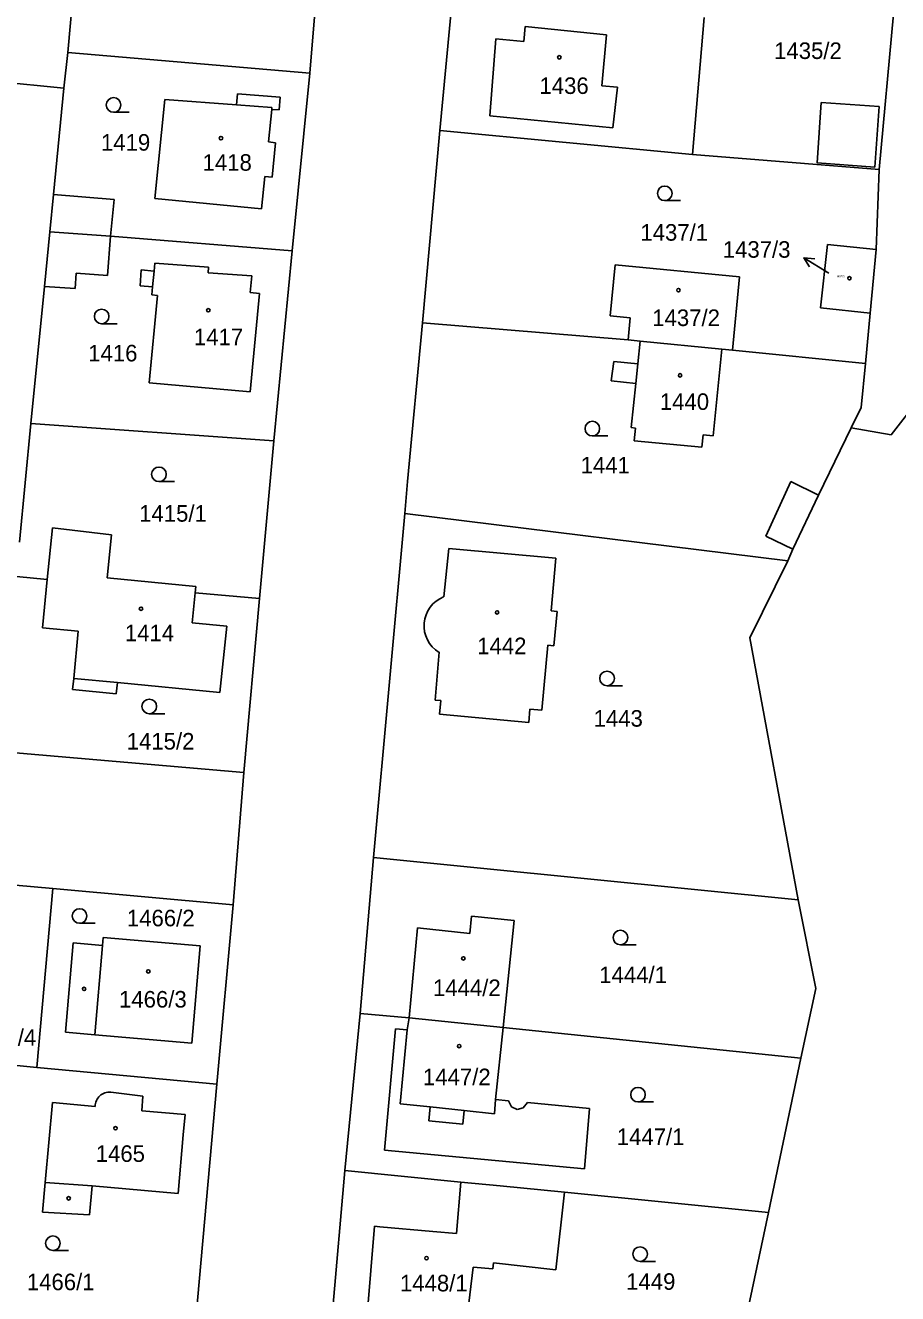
# Model space of a CAD drawing. Extents: x -755819 to -753140, y -1169796 to -1166000.
# Drawn here: x -755647.1 to -755557.5, y -1167450.7 to -1167320.5 of the extents above; entities that cross this region are included whole.
import ezdxf

# ---------------------------------------------------------------- set-up
doc = ezdxf.new("R2010")
doc.units = 0
for name, color, linetype in [('Vrstva 1', 7, 'Continuous'), ('Vrstva 16', 7, 'Continuous'), ('Vrstva 18', 7, 'Continuous'), ('Vrstva 19', 7, 'Continuous'), ('Vrstva 25', 7, 'Continuous'), ('Vrstva 4', 7, 'Continuous'), ('Vrstva 6', 7, 'Continuous')]:
    doc.layers.add(name, color=color, linetype=linetype)

msp = doc.modelspace()

# ---------------------------------------------------------------- linework, layer by layer
at = {"layer": 'Vrstva 1'}
for p, q in [((-755601.97, -1167303.95), (-755604.53, -1167331.27)), ((-755642.71, -1167323.28), (-755641.57, -1167310.62)), ((-755616.77, -1167312.31), (-755617.89, -1167325.37)), ((-755559.43, -1167335.26), (-755557.98, -1167319.34)), ((-755599.39, -1167329.78), (-755598.77, -1167321.85)), ((-755598.77, -1167321.85), (-755595.92, -1167322.14)), ((-755595.92, -1167322.14), (-755595.77, -1167320.6)), ((-755595.77, -1167320.6), (-755587.41, -1167321.44)), ((-755587.41, -1167321.44), (-755587.9, -1167326.7)), ((-755643.14, -1167326.92), (-755642.71, -1167323.28)), ((-755617.89, -1167325.37), (-755642.71, -1167323.28)), ((-755655.08, -1167325.75), (-755643.14, -1167326.92)), ((-755617.89, -1167325.37), (-755619.68, -1167343.62)), ((-755643.14, -1167326.92), (-755644.2, -1167337.85)), ((-755587.9, -1167326.7), (-755586.31, -1167326.81)), ((-755586.31, -1167326.81), (-755586.77, -1167331)), ((-755633.79, -1167338.24), (-755632.77, -1167328.08)), ((-755632.77, -1167328.08), (-755625.4, -1167328.63)), ((-755625.4, -1167328.63), (-755625.31, -1167327.51)), ((-755625.31, -1167327.51), (-755620.94, -1167327.84)), ((-755620.94, -1167327.84), (-755621.04, -1167329.16)), ((-755621.79, -1167329.1), (-755622.13, -1167332.44)), ((-755621.04, -1167329.16), (-755621.79, -1167329.1)), ((-755586.77, -1167331), (-755599.39, -1167329.78)), ((-755604.53, -1167331.27), (-755606.3, -1167351.01)), ((-755604.53, -1167331.27), (-755578.6, -1167333.75)), ((-755622.13, -1167332.44), (-755621.4, -1167332.52)), ((-755621.4, -1167332.52), (-755621.76, -1167336.06)), ((-755578.6, -1167333.75), (-755559.43, -1167335.26)), ((-755622.49, -1167335.98), (-755622.83, -1167339.32)), ((-755621.76, -1167336.06), (-755622.49, -1167335.98)), ((-755559.74, -1167343.47), (-755559.43, -1167335.26)), ((-755644.58, -1167341.66), (-755644.2, -1167337.85)), ((-755622.83, -1167339.32), (-755633.79, -1167338.24)), ((-755644.58, -1167341.66), (-755645.13, -1167347.27)), ((-755638.34, -1167342.11), (-755644.58, -1167341.66)), ((-755619.68, -1167343.62), (-755638.34, -1167342.11)), ((-755619.68, -1167343.62), (-755621.56, -1167363.11)), ((-755565.46, -1167349.47), (-755564.75, -1167342.97)), ((-755564.75, -1167342.97), (-755559.74, -1167343.47)), ((-755559.74, -1167343.47), (-755560.37, -1167350.01)), ((-755633.87, -1167345.7), (-755633.8, -1167344.89)), ((-755633.8, -1167344.89), (-755628.27, -1167345.29)), ((-755628.27, -1167345.29), (-755628.31, -1167345.88)), ((-755586.55, -1167345.07), (-755587.05, -1167350.3)), ((-755586.55, -1167345.07), (-755573.77, -1167346.29)), ((-755635.3, -1167347.21), (-755635.18, -1167345.58)), ((-755635.18, -1167345.58), (-755633.87, -1167345.7)), ((-755628.31, -1167345.88), (-755623.84, -1167346.2)), ((-755623.84, -1167346.2), (-755624.02, -1167347.91)), ((-755573.77, -1167346.29), (-755574.49, -1167353.8)), ((-755645.13, -1167347.27), (-755646.51, -1167361.34)), ((-755634.03, -1167347.33), (-755635.3, -1167347.21)), ((-755634.1, -1167348.14), (-755634.03, -1167347.33)), ((-755624.02, -1167347.91), (-755623.05, -1167348)), ((-755634.36, -1167357.18), (-755633.51, -1167348.2)), ((-755633.51, -1167348.2), (-755634.1, -1167348.14)), ((-755623.05, -1167348), (-755624.01, -1167358.11)), ((-755587.05, -1167350.3), (-755584.98, -1167350.5)), ((-755584.98, -1167350.5), (-755585.19, -1167352.77)), ((-755560.37, -1167350.01), (-755565.46, -1167349.47)), ((-755560.85, -1167355.17), (-755560.37, -1167350.01)), ((-755607.84, -1167367.3), (-755606.3, -1167351.01)), ((-755585.19, -1167352.77), (-755606.3, -1167351.01)), ((-755585.19, -1167352.77), (-755583.97, -1167352.88)), ((-755583.97, -1167352.88), (-755584.21, -1167355.23)), ((-755575.58, -1167353.71), (-755583.97, -1167352.88)), ((-755575.58, -1167353.71), (-755576.48, -1167362.61)), ((-755574.49, -1167353.8), (-755575.58, -1167353.71)), ((-755574.49, -1167353.8), (-755560.85, -1167355.17)), ((-755586.69, -1167354.97), (-755586.94, -1167356.96)), ((-755584.21, -1167355.23), (-755586.69, -1167354.97)), ((-755561.28, -1167359.7), (-755560.85, -1167355.17)), ((-755586.94, -1167356.96), (-755584.43, -1167357.23)), ((-755624.01, -1167358.11), (-755634.36, -1167357.18)), ((-755584.43, -1167357.23), (-755584.9, -1167361.77)), ((-755558.22, -1167362.49), (-755555.56, -1167359.13)), ((-755562.3, -1167361.8), (-755561.28, -1167359.7)), ((-755646.51, -1167361.34), (-755647.67, -1167373.51)), ((-755621.56, -1167363.11), (-755646.51, -1167361.34)), ((-755584.46, -1167361.82), (-755584.9, -1167361.77)), ((-755584.59, -1167363.11), (-755584.46, -1167361.82)), ((-755565.65, -1167368.71), (-755562.3, -1167361.8)), ((-755562.3, -1167361.8), (-755558.22, -1167362.49)), ((-755621.56, -1167363.11), (-755623.03, -1167379.31)), ((-755577.63, -1167363.78), (-755584.59, -1167363.11)), ((-755577.5, -1167362.51), (-755577.63, -1167363.78)), ((-755577.5, -1167362.51), (-755576.48, -1167362.61)), ((-755608.14, -1167370.59), (-755607.84, -1167367.3)), ((-755565.65, -1167368.71), (-755568.31, -1167374.23)), ((-755611.33, -1167405.9), (-755608.14, -1167370.59)), ((-755608.14, -1167370.59), (-755568.8, -1167375.44)), ((-755644.31, -1167372.06), (-755644.83, -1167377.34)), ((-755638.24, -1167372.77), (-755644.31, -1167372.06)), ((-755638.67, -1167377.17), (-755638.24, -1167372.77)), ((-755603.62, -1167374.16), (-755604.14, -1167379.14)), ((-755592.61, -1167375.15), (-755603.62, -1167374.16)), ((-755593.12, -1167380.58), (-755592.61, -1167375.15)), ((-755568.31, -1167374.23), (-755568.8, -1167375.44)), ((-755568.8, -1167375.44), (-755572.71, -1167383.33)), ((-755644.83, -1167377.34), (-755645.32, -1167382.32)), ((-755629.58, -1167378.07), (-755638.67, -1167377.17)), ((-755629.95, -1167381.8), (-755629.65, -1167378.71)), ((-755629.65, -1167378.71), (-755629.58, -1167378.07)), ((-755624.65, -1167397.18), (-755623.03, -1167379.31)), ((-755593.12, -1167380.58), (-755592.49, -1167380.64)), ((-755592.49, -1167380.64), (-755592.84, -1167384.15)), ((-755645.32, -1167382.32), (-755641.65, -1167382.66)), ((-755641.65, -1167382.66), (-755642.12, -1167387.51)), ((-755626.41, -1167382.16), (-755629.95, -1167381.8)), ((-755627.11, -1167388.95), (-755626.41, -1167382.16)), ((-755593.44, -1167384.09), (-755594.07, -1167390.78)), ((-755592.84, -1167384.15), (-755593.44, -1167384.09)), ((-755572.71, -1167383.33), (-755567.75, -1167410.24)), ((-755604.61, -1167384.83), (-755605.03, -1167389.74)), ((-755642.12, -1167387.51), (-755642.24, -1167388.66)), ((-755637.76, -1167389.1), (-755637.64, -1167387.92)), ((-755637.64, -1167387.92), (-755627.11, -1167388.95)), ((-755642.24, -1167388.66), (-755637.76, -1167389.1)), ((-755605.03, -1167389.74), (-755604.44, -1167389.79)), ((-755604.44, -1167389.79), (-755604.56, -1167391.19)), ((-755595.41, -1167392.03), (-755595.28, -1167390.67)), ((-755594.07, -1167390.78), (-755595.28, -1167390.67)), ((-755604.56, -1167391.19), (-755595.41, -1167392.03)), ((-755649.71, -1167395.01), (-755624.65, -1167397.18)), ((-755624.65, -1167397.18), (-755625.76, -1167410.73)), ((-755611.33, -1167405.9), (-755612.72, -1167421.9)), ((-755567.75, -1167410.24), (-755611.33, -1167405.9)), ((-755644.27, -1167409.06), (-755657.71, -1167407.85)), ((-755644.27, -1167409.06), (-755645.91, -1167427.43)), ((-755625.76, -1167410.73), (-755644.27, -1167409.06)), ((-755567.75, -1167410.24), (-755565.95, -1167419.33)), ((-755627.42, -1167429.16), (-755625.76, -1167410.73)), ((-755601.27, -1167411.9), (-755601.46, -1167413.68)), ((-755596.91, -1167412.37), (-755601.27, -1167411.9)), ((-755598.04, -1167423.33), (-755596.91, -1167412.37)), ((-755639.17, -1167414.91), (-755639.11, -1167414.11)), ((-755639.11, -1167414.11), (-755629.14, -1167414.96)), ((-755606.83, -1167413.11), (-755607.69, -1167422.35)), ((-755601.46, -1167413.68), (-755606.83, -1167413.11)), ((-755642.96, -1167423.83), (-755642.18, -1167414.64)), ((-755642.18, -1167414.64), (-755639.17, -1167414.91)), ((-755629.14, -1167414.96), (-755630, -1167424.94)), ((-755565.95, -1167419.33), (-755567.46, -1167426.47)), ((-755612.72, -1167421.9), (-755614.27, -1167438.02)), ((-755607.69, -1167422.35), (-755612.72, -1167421.9)), ((-755607.89, -1167423.57), (-755607.69, -1167422.35)), ((-755607.69, -1167422.35), (-755598.04, -1167423.33)), ((-755598.04, -1167423.33), (-755598.83, -1167430.73)), ((-755639.96, -1167424.09), (-755642.96, -1167423.83)), ((-755630, -1167424.94), (-755639.96, -1167424.09)), ((-755608.59, -1167431.18), (-755607.89, -1167423.57)), ((-755567.46, -1167426.47), (-755570.81, -1167442.32)), ((-755629.59, -1167453.26), (-755627.42, -1167429.16)), ((-755645.04, -1167439.23), (-755644.31, -1167431.04)), ((-755644.31, -1167431.04), (-755639.92, -1167431.43)), ((-755638.32, -1167429.97), (-755635.01, -1167430.37)), ((-755635.01, -1167430.37), (-755635.14, -1167431.88)), ((-755605.52, -1167431.49), (-755608.59, -1167431.18)), ((-755598.83, -1167430.73), (-755598.94, -1167432.19)), ((-755635.14, -1167431.88), (-755630.67, -1167432.26)), ((-755630.67, -1167432.26), (-755630.89, -1167434.34)), ((-755605.67, -1167432.9), (-755605.52, -1167431.49)), ((-755602.03, -1167431.85), (-755602.18, -1167433.26)), ((-755598.94, -1167432.19), (-755602.03, -1167431.85)), ((-755602.18, -1167433.26), (-755605.67, -1167432.9)), ((-755630.89, -1167434.34), (-755631.39, -1167440.37)), ((-755614.27, -1167438.02), (-755615.55, -1167452.53)), ((-755614.27, -1167438.02), (-755602.37, -1167439.2)), ((-755645.31, -1167442.3), (-755645.04, -1167439.23)), ((-755640.22, -1167439.58), (-755640.5, -1167442.58)), ((-755631.39, -1167440.37), (-755640.22, -1167439.58)), ((-755602.37, -1167439.2), (-755598.35, -1167439.6)), ((-755591.73, -1167440.25), (-755598.35, -1167439.6)), ((-755591.73, -1167440.25), (-755592.61, -1167448.21)), ((-755570.81, -1167442.32), (-755591.73, -1167440.25)), ((-755640.5, -1167442.58), (-755645.31, -1167442.3)), ((-755570.81, -1167442.32), (-755573.78, -1167456.41)), ((-755601.13, -1167447.92), (-755601.81, -1167453.79)), ((-755599.1, -1167448.12), (-755601.13, -1167447.92)), ((-755599.04, -1167447.49), (-755599.1, -1167448.12)), ((-755592.61, -1167448.21), (-755599.04, -1167447.49))]:
    msp.add_line(p, q, dxfattribs=at)
for centre, radius, start, end in [((-755602.97, -1167382.1), 3.19, 111.6258, 238.9302), ((-755638.45, -1167431.44), 1.47, 85.0843, 179.6766)]:
    msp.add_arc(centre, radius, start, end, dxfattribs=at)
at = {"layer": 'Vrstva 16'}
msp.add_line((-755567.16, -1167344.33), (-755564.61, -1167345.91), dxfattribs=at)
msp.add_lwpolyline([(-755566.57, -1167345.28), (-755567.16, -1167344.33), (-755566.05, -1167344.43)], dxfattribs=at)
at = {"layer": 'Vrstva 25'}
for p, q in [((-755638.03, -1167329.4), (-755636.43, -1167329.4)), ((-755581.44, -1167338.47), (-755579.84, -1167338.47)), ((-755639.25, -1167351.11), (-755637.65, -1167351.11)), ((-755588.88, -1167362.62), (-755587.28, -1167362.62)), ((-755633.37, -1167367.31), (-755631.77, -1167367.31)), ((-755587.37, -1167388.26), (-755585.77, -1167388.26)), ((-755634.36, -1167391.13), (-755632.76, -1167391.13)), ((-755641.52, -1167412.64), (-755639.92, -1167412.64)), ((-755585.99, -1167414.85), (-755584.39, -1167414.85)), ((-755584.19, -1167430.98), (-755582.59, -1167430.98)), ((-755644.26, -1167446.23), (-755642.66, -1167446.23)), ((-755583.98, -1167447.35), (-755582.38, -1167447.35))]:
    msp.add_line(p, q, dxfattribs=at)
for centre, radius in [((-755592.27, -1167323.76), 0.175), ((-755638.03, -1167328.65), 0.75), ((-755627, -1167332.06), 0.175), ((-755581.44, -1167337.72), 0.75), ((-755562.49, -1167346.44), 0.175), ((-755580.04, -1167347.66), 0.175), ((-755639.25, -1167350.36), 0.75), ((-755628.3, -1167349.72), 0.175), ((-755579.87, -1167356.4), 0.175), ((-755588.88, -1167361.87), 0.75), ((-755633.37, -1167366.56), 0.75), ((-755635.21, -1167380.36), 0.175), ((-755598.66, -1167380.73), 0.175), ((-755587.37, -1167387.51), 0.75), ((-755634.36, -1167390.38), 0.75), ((-755641.52, -1167411.89), 0.75), ((-755585.99, -1167414.1), 0.75), ((-755602.12, -1167416.25), 0.175), ((-755634.46, -1167417.58), 0.175), ((-755641.05, -1167419.38), 0.175), ((-755602.55, -1167425.24), 0.175), ((-755584.19, -1167430.23), 0.75), ((-755637.83, -1167433.68), 0.175), ((-755642.64, -1167440.87), 0.175), ((-755644.26, -1167445.48), 0.75), ((-755605.9, -1167447.01), 0.175), ((-755583.98, -1167446.6), 0.75)]:
    msp.add_circle(centre, radius, dxfattribs=at)
at = {"layer": 'Vrstva 4'}
for p, q in [((-755565.81, -1167334.59), (-755565.38, -1167328.38)), ((-755565.38, -1167328.38), (-755559.43, -1167328.8)), ((-755625.4, -1167328.63), (-755621.78, -1167328.91)), ((-755621.78, -1167328.91), (-755621.79, -1167329.1)), ((-755559.43, -1167328.8), (-755559.88, -1167335.04)), ((-755559.88, -1167335.04), (-755565.81, -1167334.59)), ((-755644.2, -1167337.85), (-755637.98, -1167338.35)), ((-755637.98, -1167338.35), (-755638.34, -1167342.11)), ((-755638.64, -1167346.16), (-755638.34, -1167342.11)), ((-755641.98, -1167347.49), (-755641.86, -1167345.92)), ((-755641.86, -1167345.92), (-755638.64, -1167346.16)), ((-755633.87, -1167345.7), (-755634.03, -1167347.33)), ((-755645.13, -1167347.27), (-755641.98, -1167347.49)), ((-755584.21, -1167355.23), (-755584.43, -1167357.23)), ((-755571.07, -1167372.91), (-755568.52, -1167367.3)), ((-755568.52, -1167367.3), (-755565.65, -1167368.71)), ((-755568.31, -1167374.23), (-755571.07, -1167372.91)), ((-755642.12, -1167387.51), (-755637.64, -1167387.92)), ((-755639.96, -1167424.09), (-755639.17, -1167414.91)), ((-755609.09, -1167423.46), (-755610.2, -1167435.93)), ((-755607.89, -1167423.57), (-755609.09, -1167423.46)), ((-755597.48, -1167430.85), (-755598.83, -1167430.73)), ((-755597.17, -1167431.48), (-755597.48, -1167430.85)), ((-755595.52, -1167431.03), (-755595.98, -1167431.59)), ((-755589.16, -1167431.65), (-755595.52, -1167431.03)), ((-755605.52, -1167431.49), (-755602.03, -1167431.85)), ((-755596.59, -1167431.74), (-755597.17, -1167431.48)), ((-755595.98, -1167431.59), (-755596.59, -1167431.74)), ((-755589.68, -1167437.83), (-755589.16, -1167431.65)), ((-755610.2, -1167435.93), (-755589.68, -1167437.83)), ((-755640.22, -1167439.58), (-755645.04, -1167439.23)), ((-755602.37, -1167439.2), (-755602.84, -1167444.49)), ((-755611.25, -1167443.73), (-755611.99, -1167452.83)), ((-755610.71, -1167443.78), (-755611.25, -1167443.73)), ((-755610.71, -1167443.78), (-755605.27, -1167444.27)), ((-755602.84, -1167444.49), (-755605.27, -1167444.27))]:
    msp.add_line(p, q, dxfattribs=at)
at = {"layer": 'Vrstva 6'}
for p, q in [((-755577.39, -1167319.66), (-755578.6, -1167333.75)), ((-755648, -1167377.05), (-755644.83, -1167377.34)), ((-755629.65, -1167378.71), (-755623.03, -1167379.31)), ((-755598.04, -1167423.33), (-755567.46, -1167426.47)), ((-755645.91, -1167427.43), (-755659.29, -1167426.18)), ((-755627.42, -1167429.16), (-755645.91, -1167427.43))]:
    msp.add_line(p, q, dxfattribs=at)

# ---------------------------------------------------------------- texts
at = {"layer": 'Vrstva 16'}
msp.add_text('1437/3', height=1.7, dxfattribs=at).set_placement((-755575.49, -1167344.33))
at = {"layer": 'Vrstva 18'}
for s, p in [('1435/2', (-755570.22, -1167323.93)), ('1419', (-755639.32, -1167333.34)), ('1437/1', (-755583.95, -1167342.58)), ('1416', (-755640.63, -1167354.97)), ('1441', (-755590.08, -1167366.47)), ('1415/1', (-755635.4, -1167371.42)), ('1443', (-755588.75, -1167392.46)), ('1415/2', (-755636.68, -1167394.81)), ('1466/2', (-755636.66, -1167412.95)), ('1444/1', (-755588.17, -1167418.78)), ('1466/4', (-755652.92, -1167425.21)), ('1447/1', (-755586.37, -1167435.4)), ('1466/1', (-755646.93, -1167450.3)), ('1449', (-755585.41, -1167450.26))]:
    msp.add_text(s, height=1.7, dxfattribs=at).set_placement(p)
at = {"layer": 'Vrstva 19'}
for s, height, p in [('1436', 1.7, (-755594.31, -1167327.52)), ('1418', 1.7, (-755628.89, -1167335.4)), ('1437/3', 0.2, (-755563.84, -1167346.35)), ('1437/2', 1.7, (-755582.73, -1167351.34)), ('1417', 1.7, (-755629.78, -1167353.31)), ('1440', 1.7, (-755581.95, -1167359.95)), ('1414', 1.7, (-755636.87, -1167383.69)), ('1442', 1.7, (-755600.7, -1167385.02)), ('1466/3', 1.7, (-755637.47, -1167421.29)), ('1444/2', 1.7, (-755605.24, -1167420.11)), ('1447/2', 1.7, (-755606.27, -1167429.26)), ('1465', 1.7, (-755639.86, -1167437.13)), ('1448/1', 1.7, (-755608.63, -1167450.42))]:
    msp.add_text(s, height=height, dxfattribs=at).set_placement(p)

doc.saveas('drawing.dxf')
